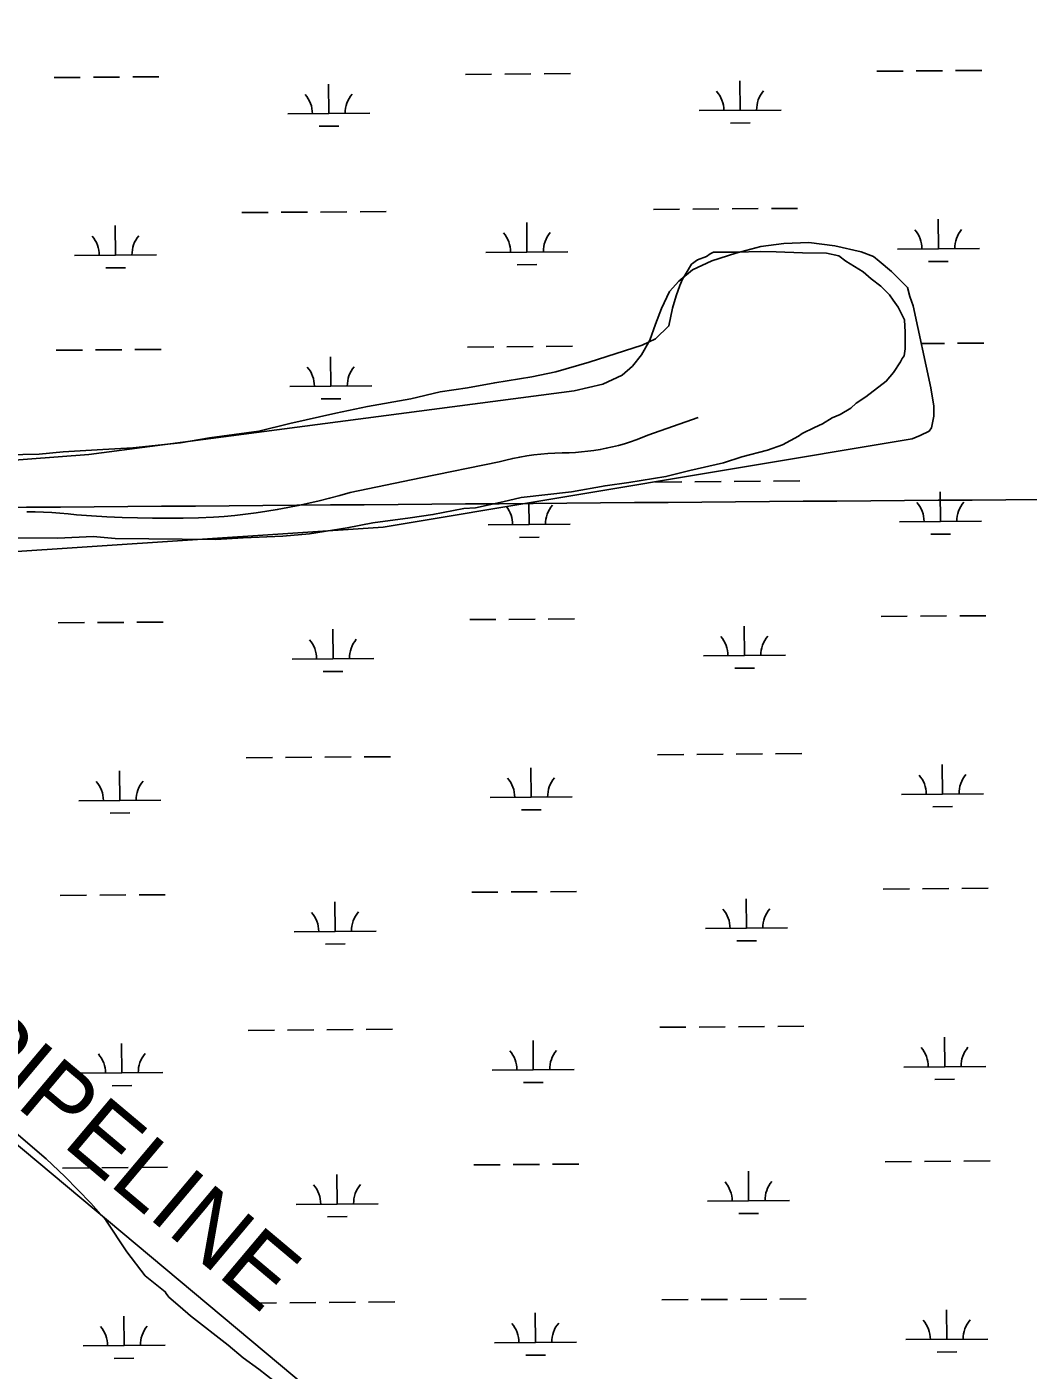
# Model space of a CAD drawing. Extents: x 3540316 to 3578335, y 553172 to 578787.
# Drawn here: x 3560665 to 3561886, y 563703 to 565342 of the extents above; entities that cross this region are included whole.
import ezdxf

# ---------------------------------------------------------------- set-up
doc = ezdxf.new("R2010")
doc.units = 0
for name, color, linetype in [('V-DTCH-CNTR', 7, 'Continuous'), ('V-GRID-MAJR', 7, 'Continuous'), ('V-SITE-VEGE', 7, 'Continuous'), ('V-UTIL-IDEN', 7, 'Continuous'), ('V-UTIL-LINE', 7, 'Continuous'), ('V-WETL-SWMP', 7, 'Continuous')]:
    doc.layers.add(name, color=color, linetype=linetype)

msp = doc.modelspace()

# ---------------------------------------------------------------- linework, layer by layer
at = {"layer": 'V-DTCH-CNTR'}
msp.add_lwpolyline([(3560664.7, 564750), (3560674.8, 564749.9), (3560684.9, 564749.7), (3560695, 564749.2), (3560705, 564748.5), (3560715.1, 564747.6), (3560725.1, 564746.5), (3560743.7, 564745.2), (3560762.3, 564744.1), (3560780.9, 564743.3), (3560799.5, 564742.7), (3560818.1, 564742.4), (3560836.7, 564742.3), (3560855.3, 564742.4), (3560873.9, 564742.8), (3560892.5, 564743.4), (3560905.5, 564744.5), (3560918.5, 564745.7), (3560931.5, 564747.2), (3560944.4, 564748.8), (3560957.3, 564750.7), (3560970.2, 564752.8), (3560983, 564755.2), (3560995.8, 564757.7), (3561008.5, 564760.5), (3561021.2, 564763.4), (3561033.9, 564766.6), (3561046.5, 564770), (3561059, 564773.6), (3561145.2, 564791.5), (3561240.7, 564811.2), (3561249.1, 564813.3), (3561257.5, 564815.2), (3561266, 564816.8), (3561274.5, 564818.3), (3561283.1, 564819.5), (3561291.7, 564820.5), (3561300.3, 564821.2), (3561308.9, 564821.8), (3561317.6, 564822.1), (3561326.2, 564822.1), (3561333.8, 564822.5), (3561341.4, 564823.1), (3561349, 564823.9), (3561356.5, 564824.9), (3561364.1, 564826.1), (3561371.5, 564827.6), (3561379, 564829.2), (3561386.4, 564831.1), (3561393.7, 564833.2), (3561400.9, 564835.4), (3561408.1, 564837.9), (3561415.3, 564840.6), (3561422.3, 564843.5), (3561483.5, 564865.1)], dxfattribs=at)
at = {"layer": 'V-GRID-MAJR'}
msp.add_spline([(3544475.4, 564634.2), (3549748.1, 564672.9), (3555020.8, 564712.4), (3560293.6, 564752.7), (3565566.3, 564793.7), (3570839, 564835.5), (3576111.7, 564878.1)], degree=3, dxfattribs=at)
at = {"layer": 'V-SITE-VEGE'}
for points in [[(3561568.4, 564825.5), (3561586.7, 564831.8), (3561606.1, 564842.4), (3561610.5, 564845.6), (3561625.6, 564853), (3561635.3, 564857.3), (3561647.2, 564864.7), (3561656.9, 564868.9), (3561669.9, 564876.4), (3561676.4, 564882.8), (3561688.3, 564890.2), (3561713.2, 564909.4), (3561721.8, 564920.1), (3561730.5, 564932.9), (3561732.7, 564937.2), (3561734.9, 564940.4), (3561736, 564949), (3561736.2, 564969.5), (3561735.2, 564984.5), (3561727.8, 564999.7), (3561721.4, 565008.3), (3561717.2, 565014.8), (3561706.5, 565025.6), (3561694.7, 565034.3), (3561685.1, 565043), (3561663.7, 565056.1), (3561655.1, 565062.6), (3561640.1, 565065.9), (3561611.1, 565066.2), (3561578.8, 565067.5), (3561559.4, 565067.6), (3561531.4, 565066.8), (3561502.4, 565067), (3561498.1, 565064.8), (3561493.8, 565061.7), (3561483, 565057.4), (3561475.4, 565052.1), (3561468.9, 565041.4), (3561464.5, 565033.9), (3561461.2, 565026.4), (3561456.8, 565013.5), (3561452.4, 564998.5), (3561447.9, 564977), (3561431.7, 564961), (3561415.5, 564953.6), (3561350.8, 564932.6), (3561309.8, 564921), (3561280.7, 564914.8), (3561235.5, 564907.6), (3561202.1, 564901.4), (3561168.7, 564896.3), (3561133.1, 564887.9), (3561080.4, 564878.6), (3561041.6, 564870.3), (3560985.5, 564857.8), (3560947.8, 564848.4), (3560887.5, 564840.3), (3560852, 564834.1), (3560793.8, 564828.1), (3560757.2, 564826.2), (3560708.8, 564823.3), (3560679.7, 564820.3), (3560639.9, 564819.6)], [(3560629.5, 564718.5), (3560702.6, 564718), (3560745.7, 564719.8), (3560772.6, 564717.4), (3560895.2, 564716.5), (3560928.6, 564718.4), (3560977, 564720.2), (3561009.3, 564723.2), (3561055.6, 564730.4), (3561086.8, 564736.6), (3561132.1, 564742.7), (3561160.1, 564746.8), (3561197.8, 564754.1), (3561211.8, 564755), (3561245.2, 564762.3), (3561267.8, 564767.5), (3561329.2, 564774.6), (3561370.1, 564781.8), (3561399.2, 564785.9), (3561444.4, 564793.1), (3561473.5, 564800.4), (3561514.5, 564809.8), (3561537.1, 564817.1), (3561568.4, 564825.5)], [(3560975.6, 563682.1), (3560947.8, 563703.8), (3560928.6, 563717.9), (3560910.4, 563733.1), (3560864.4, 563769), (3560851.6, 563779.8), (3560837.7, 563791.8), (3560834.5, 563796.1), (3560833.4, 563798.3), (3560808.8, 563817.8), (3560786.5, 563847), (3560760.9, 563885.9), (3560742.8, 563906.5), (3560710.8, 563939), (3560688.3, 563960.7), (3560648.8, 563994.4)]]:
    msp.add_lwpolyline(points, dxfattribs=at)
at = {"layer": 'V-UTIL-LINE'}
msp.add_lwpolyline([(3556955.2, 567075.4), (3557124.3, 566919.9), (3558248.1, 566016.7), (3559018.6, 565342.7), (3559967, 564552.1), (3561006.7, 563681.5), (3561821.4, 562991.2), (3562900.8, 562082.4), (3563540.2, 561550.9), (3563866.3, 561304.1)], dxfattribs=at)
at = {"layer": 'V-WETL-SWMP'}
for p, q in [((3560697.8, 565279.9), (3560729.8, 565280.2)), ((3560745.8, 565280.3), (3560777.8, 565280.6)), ((3560793.8, 565280.7), (3560825.8, 565280.9)), ((3561199.7, 565283.8), (3561231.7, 565284.1)), ((3561247.7, 565284.2), (3561279.7, 565284.4)), ((3561295.7, 565284.5), (3561327.7, 565284.8)), ((3561534.9, 565240), (3561534.6, 565276)), ((3561701.6, 565287.7), (3561733.6, 565287.9)), ((3561749.6, 565288), (3561781.6, 565288.3)), ((3561797.6, 565288.4), (3561829.6, 565288.7)), ((3561033, 565236.1), (3561032.7, 565272.1)), ((3561484.9, 565239.6), (3561584.9, 565240.3)), ((3560983, 565235.7), (3561083, 565236.5)), ((3561523, 565224.4), (3561547, 565224.6)), ((3561021.1, 565220.6), (3561045.1, 565220.7)), ((3560927.1, 565115.2), (3560959.1, 565115.4)), ((3560975.1, 565115.6), (3561007.1, 565115.8)), ((3561023.1, 565115.9), (3561055.1, 565116.2)), ((3561071.1, 565116.3), (3561103.1, 565116.6)), ((3561429, 565119.1), (3561461, 565119.3)), ((3561477, 565119.4), (3561509, 565119.7)), ((3561525, 565119.8), (3561557, 565120.1)), ((3561573, 565120.2), (3561605, 565120.4)), ((3560772.9, 565063.3), (3560772.6, 565099.3)), ((3561274.8, 565067.1), (3561274.5, 565103.1)), ((3561776.7, 565071), (3561776.4, 565107)), ((3561588, 565077.7), (3561560.2, 565073.8)), ((3561618.6, 565078.9), (3561588, 565077.7)), ((3561650.5, 565074.5), (3561618.6, 565078.9)), ((3560722.9, 565062.9), (3560822.9, 565063.7)), ((3561224.8, 565066.7), (3561324.8, 565067.5)), ((3561529.6, 565065.7), (3561500.3, 565056.2)), ((3561560.2, 565073.8), (3561529.6, 565065.7)), ((3561682.4, 565067.3), (3561650.5, 565074.5)), ((3561697.6, 565061.6), (3561682.4, 565067.3)), ((3561704.5, 565056), (3561697.6, 565061.6)), ((3561726.7, 565070.6), (3561826.7, 565071.4)), ((3560761, 565047.7), (3560785, 565047.9)), ((3561262.9, 565051.6), (3561286.9, 565051.8)), ((3561476.6, 565045.2), (3561459.9, 565031.5)), ((3561500.3, 565056.2), (3561476.6, 565045.2)), ((3561719.7, 565043.4), (3561704.5, 565056)), ((3561739, 565023.8), (3561719.7, 565043.4)), ((3561764.8, 565055.5), (3561788.8, 565055.7)), ((3561459.9, 565031.5), (3561448.7, 565019)), ((3561448.7, 565019), (3561438.8, 564998.3)), ((3561741.7, 565012.7), (3561739, 565023.8)), ((3561745.8, 565001.5), (3561741.7, 565012.7)), ((3561438.8, 564998.3), (3561431.7, 564978.9)), ((3561767.3, 564901.3), (3561745.8, 565001.5)), ((3561431.7, 564978.9), (3561424.6, 564959.5)), ((3560700.4, 564947.3), (3560732.4, 564947.5)), ((3560748.4, 564947.6), (3560780.4, 564947.9)), ((3560796.4, 564948), (3560828.4, 564948.3)), ((3561202.3, 564951.1), (3561234.3, 564951.4)), ((3561250.3, 564951.5), (3561282.3, 564951.8)), ((3561298.3, 564951.9), (3561330.3, 564952.1)), ((3561424.6, 564959.5), (3561414.7, 564941.5)), ((3561755.7, 564955.4), (3561784.2, 564955.6)), ((3561800.2, 564955.7), (3561832.2, 564956)), ((3561035.6, 564903.4), (3561035.3, 564939.4)), ((3561414.7, 564941.5), (3561403.5, 564927.7)), ((3561390.9, 564916.7), (3561367.2, 564905.8)), ((3561403.5, 564927.7), (3561390.9, 564916.7)), ((3561332.4, 564897.7), (3560740.1, 564820.2)), ((3560985.6, 564903), (3561085.6, 564903.8)), ((3561367.2, 564905.8), (3561332.4, 564897.7)), ((3561771.3, 564879.1), (3561767.3, 564901.3)), ((3561023.7, 564887.9), (3561047.7, 564888.1)), ((3561768.3, 564852.7), (3561771.2, 564866.6)), ((3561771.2, 564866.6), (3561771.3, 564879.1)), ((3561754.3, 564843.1), (3561765.5, 564848.6)), ((3561765.5, 564848.6), (3561768.3, 564852.7)), ((3561099.2, 564731.4), (3561744.6, 564839)), ((3561744.6, 564839), (3561754.3, 564843.1)), ((3560740.1, 564820.2), (3560284.2, 564784.8)), ((3561431.6, 564786.4), (3561463.6, 564786.6)), ((3561479.6, 564786.8), (3561511.6, 564787)), ((3561527.6, 564787.1), (3561559.6, 564787.4)), ((3561575.6, 564787.5), (3561607.6, 564787.8)), ((3561779.3, 564738.3), (3561779, 564774.3)), ((3561277.4, 564734.5), (3561277.2, 564761)), ((3561227.4, 564734.1), (3561327.4, 564734.9)), ((3561729.3, 564738), (3561829.3, 564738.7)), ((3560521, 564692.7), (3561099.2, 564731.4)), ((3561265.5, 564718.9), (3561289.5, 564719.1)), ((3561767.4, 564722.8), (3561791.4, 564723)), ((3561204.9, 564618.5), (3561236.9, 564618.7)), ((3561252.8, 564618.8), (3561284.8, 564619.1)), ((3561300.8, 564619.2), (3561332.8, 564619.5)), ((3561706.7, 564622.3), (3561738.7, 564622.6)), ((3561754.7, 564622.7), (3561786.7, 564623)), ((3561802.7, 564623.1), (3561834.7, 564623.3)), ((3560703, 564614.6), (3560735, 564614.9)), ((3560751, 564615), (3560783, 564615.2)), ((3560799, 564615.3), (3560831, 564615.6)), ((3561038.2, 564570.8), (3561037.9, 564606.8)), ((3561540, 564574.6), (3561539.8, 564610.6)), ((3560988.2, 564570.4), (3561088.1, 564571.1)), ((3561490, 564574.2), (3561590, 564575)), ((3561026.3, 564555.2), (3561050.3, 564555.4)), ((3561528.2, 564559.1), (3561552.2, 564559.3)), ((3561434.1, 564453.7), (3561466.1, 564454)), ((3561482.1, 564454.1), (3561514.1, 564454.4)), ((3561530.1, 564454.5), (3561562.1, 564454.7)), ((3561578.1, 564454.8), (3561610.1, 564455.1)), ((3560932.2, 564449.9), (3560964.2, 564450.1)), ((3560980.2, 564450.2), (3561012.2, 564450.5)), ((3561028.2, 564450.6), (3561060.2, 564450.9)), ((3561076.2, 564451), (3561108.2, 564451.2)), ((3561279.9, 564401.8), (3561279.7, 564437.8)), ((3561781.8, 564405.7), (3561781.5, 564441.7)), ((3560778, 564397.9), (3560777.8, 564433.9)), ((3561731.8, 564405.3), (3561831.8, 564406.1)), ((3560728, 564397.5), (3560828, 564398.3)), ((3561229.9, 564401.4), (3561329.9, 564402.2)), ((3561769.9, 564390.1), (3561793.9, 564390.3)), ((3560766.2, 564382.4), (3560790.2, 564382.6)), ((3561268.1, 564386.3), (3561292.1, 564386.5)), ((3561709.3, 564289.7), (3561741.3, 564289.9)), ((3561757.3, 564290), (3561789.3, 564290.3)), ((3561805.3, 564290.4), (3561837.3, 564290.7)), ((3560705.5, 564281.9), (3560737.5, 564282.2)), ((3560753.5, 564282.3), (3560785.5, 564282.6)), ((3560801.5, 564282.7), (3560833.5, 564282.9)), ((3561040.7, 564238.1), (3561040.4, 564274.1)), ((3561207.4, 564285.8), (3561239.4, 564286.1)), ((3561255.4, 564286.2), (3561287.4, 564286.4)), ((3561303.4, 564286.5), (3561335.4, 564286.8)), ((3561542.6, 564242), (3561542.3, 564278)), ((3561492.6, 564241.6), (3561592.6, 564242.3)), ((3560990.7, 564237.7), (3561090.7, 564238.5)), ((3561530.7, 564226.4), (3561554.7, 564226.6)), ((3561028.8, 564222.6), (3561052.8, 564222.8)), ((3560934.8, 564117.2), (3560966.8, 564117.4)), ((3560982.8, 564117.6), (3561014.8, 564117.8)), ((3561030.8, 564117.9), (3561062.8, 564118.2)), ((3561078.8, 564118.3), (3561110.8, 564118.6)), ((3561436.7, 564121.1), (3561468.7, 564121.3)), ((3561484.7, 564121.4), (3561516.7, 564121.7)), ((3561532.7, 564121.8), (3561564.7, 564122.1)), ((3561580.7, 564122.2), (3561612.7, 564122.4)), ((3560780.6, 564065.3), (3560780.3, 564101.3)), ((3561282.5, 564069.1), (3561282.2, 564105.1)), ((3561784.4, 564073), (3561784.1, 564109)), ((3560730.6, 564064.9), (3560830.6, 564065.7)), ((3561232.5, 564068.8), (3561332.5, 564069.5)), ((3561734.4, 564072.6), (3561834.4, 564073.4)), ((3560768.7, 564049.7), (3560792.7, 564049.9)), ((3561270.6, 564053.6), (3561294.6, 564053.8)), ((3561772.5, 564057.5), (3561796.5, 564057.7)), ((3560708.1, 563949.3), (3560740.1, 563949.5)), ((3560756.1, 563949.6), (3560788.1, 563949.9)), ((3560804.1, 563950), (3560836.1, 563950.3)), ((3561210, 563953.1), (3561242, 563953.4)), ((3561258, 563953.5), (3561290, 563953.8)), ((3561306, 563953.9), (3561338, 563954.1)), ((3561545.2, 563909.3), (3561544.9, 563945.3)), ((3561711.9, 563957), (3561743.9, 563957.3)), ((3561759.9, 563957.4), (3561791.9, 563957.6)), ((3561807.9, 563957.8), (3561839.9, 563958)), ((3561043.3, 563905.4), (3561043, 563941.4)), ((3560993.3, 563905), (3561093.3, 563905.8)), ((3561495.2, 563908.9), (3561595.2, 563909.7)), ((3561031.4, 563889.9), (3561055.4, 563890.1)), ((3561533.3, 563893.8), (3561557.3, 563894)), ((3560937.4, 563784.5), (3560969.4, 563784.8)), ((3560985.4, 563784.9), (3561017.4, 563785.2)), ((3561033.4, 563785.3), (3561065.4, 563785.5)), ((3561081.4, 563785.6), (3561113.4, 563785.9)), ((3561439.3, 563788.4), (3561471.3, 563788.7)), ((3561487.3, 563788.8), (3561519.3, 563789)), ((3561535.3, 563789.1), (3561567.3, 563789.4)), ((3561583.3, 563789.5), (3561615.3, 563789.8)), ((3560783.2, 563732.6), (3560782.9, 563768.6)), ((3561285.1, 563736.5), (3561284.8, 563772.5)), ((3561787, 563740.3), (3561786.7, 563776.3)), ((3560733.2, 563732.2), (3560833.2, 563733)), ((3561235.1, 563736.1), (3561335.1, 563736.9)), ((3561737, 563740), (3561837, 563740.7)), ((3560771.3, 563717.1), (3560795.3, 563717.3)), ((3561273.2, 563721), (3561297.2, 563721.1)), ((3561775.1, 563724.8), (3561799.1, 563725))]:
    msp.add_line(p, q, dxfattribs=at)
for centre, start, end in [((3560977.8, 565236.1), 359.6699, 41.2135), ((3561088.3, 565237), 139.6699, 181.2135), ((3561479.7, 565240), 359.6699, 41.2135), ((3561590.2, 565240.9), 139.6699, 181.2135), ((3561721.5, 565071.1), 359.6699, 41.2135), ((3561831.9, 565071.9), 139.6699, 181.2135), ((3560717.7, 565063.3), 359.6699, 41.2135), ((3560828.1, 565064.2), 139.6699, 181.2135), ((3561219.6, 565067.2), 359.6699, 41.2135), ((3561330, 565068), 139.6699, 181.2135), ((3560980.3, 564903.5), 359.6699, 41.2135), ((3561090.8, 564904.3), 139.6699, 181.2135), ((3561222.1, 564734.5), 359.6699, 38.5109), ((3561332.6, 564735.4), 139.6699, 181.2135), ((3561724, 564738.4), 359.6699, 41.2135), ((3561834.5, 564739.2), 139.6699, 181.2135), ((3560982.9, 564570.8), 359.6699, 41.2135), ((3561093.4, 564571.7), 139.6699, 181.2135), ((3561484.8, 564574.7), 359.6699, 41.2135), ((3561595.3, 564575.5), 139.6699, 181.2135), ((3560722.8, 564398), 359.6699, 41.2135), ((3560833.3, 564398.8), 139.6699, 181.2135), ((3561224.7, 564401.9), 359.6699, 41.2135), ((3561335.2, 564402.7), 139.6699, 181.2135), ((3561726.6, 564405.7), 359.6699, 41.2135), ((3561837.1, 564406.6), 139.6699, 181.2135), ((3560985.5, 564238.1), 359.6699, 41.2135), ((3561096, 564239), 139.6699, 181.2135), ((3561487.4, 564242), 359.6699, 41.2135), ((3561597.8, 564242.9), 139.6699, 181.2135), ((3561337.7, 564070), 139.6699, 181.2135), ((3561729.1, 564073.1), 359.6699, 41.2135), ((3561839.6, 564073.9), 139.6699, 181.2135), ((3560725.4, 564065.3), 359.6699, 41.2135), ((3560835.8, 564066.2), 139.6699, 181.2135), ((3561227.3, 564069.2), 359.6699, 41.2135), ((3561098.5, 563906.3), 139.6699, 181.2135), ((3561489.9, 563909.3), 359.6699, 41.2135), ((3561600.4, 563910.2), 139.6699, 181.2135), ((3560988, 563905.5), 359.6699, 41.2135), ((3560727.9, 563732.7), 359.6699, 41.2135), ((3560838.4, 563733.5), 139.6699, 181.2135), ((3561229.8, 563736.5), 359.6699, 41.2135), ((3561340.3, 563737.4), 139.6699, 181.2135), ((3561731.7, 563740.4), 359.6699, 41.2135), ((3561842.2, 563741.2), 139.6699, 181.2135)]:
    msp.add_arc(centre, 35.2, start, end, dxfattribs=at)

# ---------------------------------------------------------------- texts
at = {"layer": 'V-UTIL-IDEN'}
msp.add_text('PIPELINE', height=83, rotation=319.912, dxfattribs=at).set_placement((3560569.9, 564092.7))

doc.saveas('drawing.dxf')
